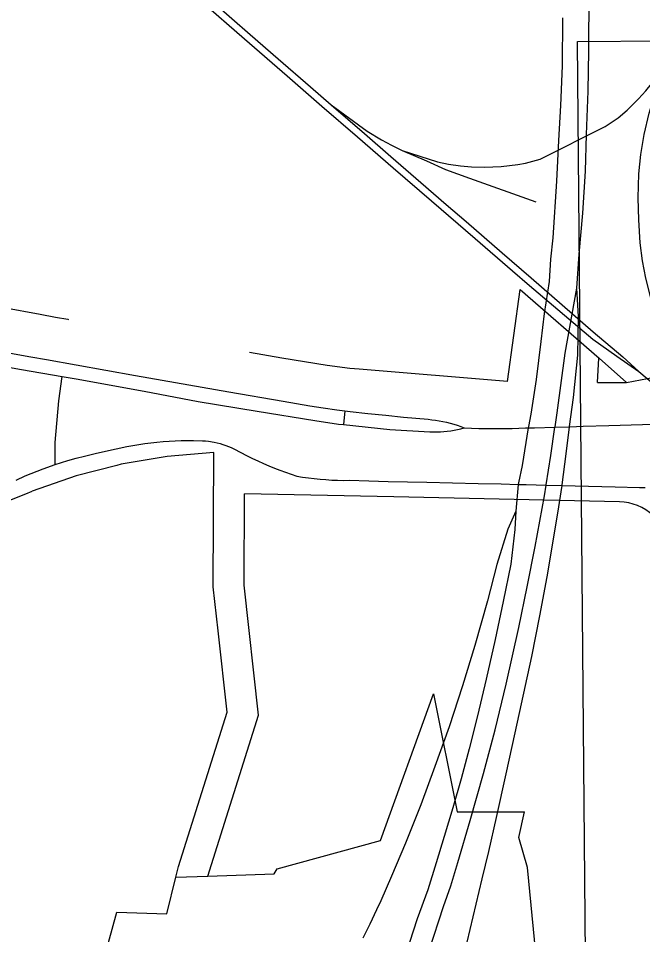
# Model space of a CAD drawing. Extents: x -2233 to 187241, y 4582 to 150524.
# Drawn here: x 98915 to 100126, y 57285 to 59064 of the extents above; entities that cross this region are included whole.
import ezdxf

# ---------------------------------------------------------------- set-up
doc = ezdxf.new("R2010")
doc.units = 0
for name, color, linetype in [('AP_X_Lights', 7, 'Continuous'), ('GE_X_CL_2000', 7, 'Continuous'), ('RD_X_RR_1', 7, 'Continuous'), ('RW_X_Fee_RW', 7, 'Continuous'), ('TI_BORDER', 7, 'Continuous')]:
    doc.layers.add(name, color=color, linetype=linetype)

msp = doc.modelspace()

# ---------------------------------------------------------------- linework, layer by layer
at = {"layer": 'AP_X_Lights'}
msp.add_line((99548.3, 58301.8), (99545.8, 58275), dxfattribs=at)
at = {"layer": 'GE_X_CL_2000'}
for points in [[(99998.4, 58539.5), (100003, 58605.8), (100010, 58685.7), (100015.1, 58766.7), (100017.4, 58838.4), (100020.3, 58922.4), (100021.8, 59000.4), (100022.5, 59113.4), (100020.3, 59229.7), (100017.4, 59310.7), (100008.2, 59501.4), (100001.3, 59614.4)], [(99970.4, 59064.7), (99970, 58971.3), (99967, 58894.2), (99963.2, 58826.7), (99959.3, 58747.8), (99951.7, 58637.6), (99947.1, 58596), (99944.5, 58552.6), (99935.3, 58490.8), (99928.8, 58436.6), (99919.7, 58362.7), (99909.4, 58295.5), (99904.8, 58271.5), (99904.3, 58268.6), (99892.2, 58195.6), (99885, 58161.7), (99884.7, 58158.9), (99880, 58107)], [(99711.8, 57254.1), (99739.9, 57339.5), (99753.7, 57379.7), (99767.5, 57425), (99791.6, 57506.4), (99817.4, 57597.6), (99840.3, 57682.5), (99861.5, 57770.8), (99885.6, 57880.9), (99902.2, 57960.1), (99917.7, 58038.6), (99935.5, 58136.7), (99938.9, 58157.6), (99939, 58157.9), (99948.1, 58214.7), (99956.1, 58270), (99956.2, 58270.3), (99960.2, 58297.9), (99975.7, 58413.7), (99998.4, 58539.5)], [(99785.5, 57270.3), (99814.5, 57393.4), (99827.7, 57446.2), (99842.6, 57512.2), (99861.5, 57597), (99878.7, 57676.8), (99911.4, 57824.7), (99926.9, 57903.9), (99940.7, 57979.6), (99961.3, 58102.9), (99969.8, 58156.9), (99969.9, 58157.9), (99978, 58218.1), (99984.2, 58270.8), (99984.3, 58271.5), (99991.7, 58327.7), (100000.3, 58409.7), (100001.5, 58484.8), (99998.4, 58539.5)], [(98859.1, 58420.5), (98938.7, 58406.8), (98969.2, 58401.2), (99026.6, 58391), (99142.3, 58370.2), (99245.3, 58352.4), (99323.4, 58338.7), (99428.4, 58320.3), (99454.4, 58315.8), (99480.4, 58311.6), (99506.4, 58307.7), (99532.5, 58303.9), (99548.3, 58301.8)], [(98866.6, 58391.4), (98920.7, 58382.2), (98999.9, 58368.2)], [(98985.9, 58197.3), (98986.4, 58240.4), (98993.1, 58321.4), (98999.9, 58368.2)], [(98999.9, 58368.2), (99026.6, 58363.5), (99158.8, 58339.7), (99263.3, 58319.9), (99378, 58301), (99490.2, 58282.9), (99536.2, 58276), (99545.8, 58275)], [(99548.3, 58301.8), (99558.6, 58300.4), (99593.2, 58296.7), (99627.8, 58293.2), (99662.3, 58289.7), (99710, 58285.2), (99717.2, 58284.5), (99724.4, 58283.6), (99731.5, 58282.5), (99738.6, 58281.1), (99745.6, 58279.6), (99752.6, 58277.8), (99759.6, 58275.9), (99766.5, 58273.7), (99773.3, 58271.3), (99780, 58268.8)], [(99780, 58268.8), (99794.2, 58268.2), (99808.3, 58267.7), (99822.5, 58267.4), (99836.7, 58267.3), (99850.9, 58267.3), (99873.3, 58267.7), (99899.1, 58268.5), (99904.3, 58268.6), (99916.5, 58268.9), (99956.1, 58270), (99956.5, 58270.1), (99984.2, 58270.8), (99985.1, 58270.9), (100010.8, 58271.6), (100060.3, 58273), (100125.7, 58275.3), (100247.9, 58278.1), (100356.1, 58282.1), (100381.6, 58282.7)], [(99545.8, 58275), (99635.6, 58265.4), (99713.5, 58260.9), (99720.2, 58260.7), (99727, 58260.7), (99733.7, 58260.9), (99740.4, 58261.4), (99747.1, 58262.1), (99753.8, 58263), (99760.4, 58264.1), (99767, 58265.4), (99773.6, 58267), (99780, 58268.8)], [(98985.9, 58197.3), (98998.7, 58201.5), (99010.6, 58205.1), (99026.6, 58209.6), (99043.1, 58213.8), (99063.6, 58218.8), (99084.1, 58223.5), (99104.7, 58228), (99125.4, 58232.2), (99137, 58234.4), (99148.6, 58236.3), (99160.3, 58238), (99172, 58239.5), (99183.7, 58240.8), (99195.4, 58241.9), (99207.2, 58242.8), (99219, 58243.4), (99230.8, 58243.9), (99242.6, 58244.1), (99254.4, 58244.1), (99271.9, 58243.7), (99277.7, 58243.2), (99283.4, 58242.6), (99294.8, 58240.7), (99300.5, 58239.4), (99306.1, 58238), (99311.6, 58236.3), (99317.1, 58234.5), (99322.5, 58232.4), (99327.8, 58230.2), (99333.1, 58227.8), (99358.7, 58214.4), (99369.1, 58209.3), (99379.6, 58204.3), (99390.1, 58199.6), (99400.8, 58195), (99411.5, 58190.6), (99422.3, 58186.4), (99433.2, 58182.4), (99444.1, 58178.6), (99455.1, 58175), (99466.3, 58173.2), (99477.6, 58171.5), (99488.9, 58170.1), (99500.2, 58169), (99511.5, 58168.1), (99522.8, 58167.4), (99534.2, 58166.9), (99545.6, 58166.7), (99556.9, 58166.8), (99594.5, 58165.6), (99632.1, 58164.6), (99669.7, 58163.8), (99707.3, 58163.1), (99757.2, 58161.7), (99807.1, 58160.5), (99851.9, 58159.7), (99884.7, 58158.9), (99888.3, 58158.9), (99899.9, 58158.6), (99938.9, 58157.6), (99939.3, 58157.6), (99969.8, 58156.9), (99970, 58156.9), (99995.2, 58156.3), (100073, 58154.3), (100120.3, 58152.9), (100130.8, 58152.9)], [(98910.2, 58167.3), (98928.2, 58175.2), (98939.8, 58180.1), (98951.4, 58184.8), (98963.1, 58189.2), (98985.9, 58197.3)], [(99880, 58107), (99864.7, 58072.2), (99843.5, 58003.5), (99825.1, 57932.6), (99800.8, 57846), (99776.7, 57767.8), (99750.4, 57687.9), (99723.2, 57611.2), (99695.5, 57536.9), (99665.8, 57462.4), (99638.6, 57398.5), (99618.1, 57350.4), (99609.7, 57332.9), (99596.7, 57305.4), (99583.5, 57278)], [(99880, 58107), (99878.2, 58071.3), (99870.7, 58003.7), (99855.8, 57931.4), (99840.3, 57858), (99822.5, 57780.6), (99805.9, 57709.4), (99789.3, 57645.2), (99773.8, 57587.3), (99757.7, 57531.1), (99741.1, 57475.5), (99725.6, 57424.4), (99709, 57371.7), (99688.9, 57315.5), (99651.6, 57201.9)]]:
    msp.add_lwpolyline(points, dxfattribs=at)
at = {"layer": 'RD_X_RR_1'}
for p, q in [((99927.6, 58790.4), (100053.5, 58853.5)), ((99910.1, 58560), (100030.4, 58454.8)), ((99906.3, 58544.8), (100029.5, 58440.6)), ((100118.7, 58377.9), (100203.4, 58307.2))]:
    msp.add_line(p, q, dxfattribs=at)
for points in [[(99100.4, 59261.1), (99146.1, 59222.3), (99195.9, 59179), (99245, 59135.9), (99293.1, 59094.7), (99364.7, 59032.1), (99419, 58985.3), (99481.5, 58930.7), (99522, 58896)], [(99090.5, 59250.8), (99144.7, 59204), (99186.8, 59166.9), (99268.8, 59097.8), (99353.5, 59023.8), (99436.3, 58952.2), (99503.8, 58893.3), (99573.1, 58833.7), (99642.3, 58773.4), (99716.6, 58709.5), (99801.1, 58636.1), (99873.6, 58573.4), (99906.3, 58544.8)], [(100053.5, 58853.5), (100078.8, 58870.5), (100096, 58885.3), (100118.2, 58907.1), (100132.1, 58922.8), (100143.5, 58936.3), (100152.3, 58949.1), (100164.1, 58968.9), (100183.8, 59006.8)], [(100155.2, 58477.6), (100142.5, 58518.6), (100132.3, 58559.4), (100126.2, 58592.9), (100121.2, 58627.6), (100118.5, 58672.5), (100117.5, 58715.3), (100118.9, 58761.8), (100122.6, 58799.3), (100129, 58837.9), (100138.8, 58879.8), (100151.7, 58921.8), (100165.8, 58960.9), (100176.5, 58986.8), (100183.8, 59006.8)], [(99522, 58896), (99586.1, 58840.4), (99637.6, 58795.2), (99695.7, 58745.2), (99744.7, 58702.4), (99783.7, 58669), (99853.3, 58608.6), (99910.1, 58560)], [(99522, 58896), (99591.6, 58844.4), (99619.1, 58827.9), (99638.7, 58817.2), (99659.7, 58807.4)], [(99659.7, 58807.4), (99706.6, 58786.8), (99743.9, 58770.5), (99790.2, 58753.4), (99918.7, 58707.5)], [(99659.7, 58807.4), (99728.1, 58785), (99749.4, 58780.5), (99772.8, 58777.2), (99793.8, 58775.2), (99819.6, 58774.6), (99851.6, 58775.7), (99883.8, 58779.6), (99899.1, 58782.5), (99927.6, 58790.4)], [(100029.5, 58440.6), (100075.9, 58408.1), (100118.7, 58377.9)], [(100030.4, 58454.8), (100087.5, 58406.4), (100118.7, 58377.9)]]:
    msp.add_lwpolyline(points, dxfattribs=at)
at = {"layer": 'RW_X_Fee_RW'}
for p, q in [((99863.7, 58358.4), (99888.2, 58537.4)), ((98886.5, 58502), (98956.7, 58489.2)), ((98956.7, 58489.2), (98986.9, 58483.7)), ((99426.1, 58404), (99363.2, 58415.2)), ((99513.9, 58389.7), (99426.1, 58404)), ((100038.9, 58356.6), (100041, 58404.1)), ((99557.9, 58383.8), (99513.9, 58389.7)), ((100038.9, 58356.6), (100093.5, 58356.6)), ((99292.9, 57960.1), (99293.9, 58220.8)), ((99352.9, 57963.3), (99353.6, 58140.7)), ((99381, 57711), (99352.9, 57963.3)), ((99617.4, 57467.7), (99720.3, 57752)), ((99720.3, 57752), (99766.2, 57523.5)), ((99225.5, 57417), (99320, 57716.9)), ((99282.6, 57398.4), (99381, 57711)), ((99766.2, 57523.5), (99896.6, 57523.3)), ((99885.9, 57473.6), (99896.6, 57523.3)), ((99417, 57412.7), (99617.4, 57467.7)), ((99902.8, 57415.1), (99885.9, 57473.6)), ((99411.2, 57402.8), (99417, 57412.7)), ((99918.8, 57248.9), (99902.8, 57415.1)), ((98995.3, 56922.7), (99105.6, 57328.2)), ((99105.6, 57328.2), (99202.8, 57325.4))]:
    msp.add_line(p, q, dxfattribs=at)
for points in [[(99888.2, 58537.4), (100041.5, 58403.7), (100095, 58356.9)], [(98986.9, 58483.7), (99010.5, 58479.5), (99012, 58479.2)], [(100093.5, 58356.6), (100095, 58356.9), (100162.6, 58369.6), (100177.7, 58372.4), (100178.8, 58371.3), (100192.6, 58359.4), (100185.6, 58373.9), (100218.2, 58380), (100225.1, 58367.1), (100230.7, 58356.7), (100241.6, 58338.9), (100247.6, 58329.1), (100248.1, 58327.9), (100248.5, 58328.2), (100249, 58328.7), (100249.6, 58329.1), (100341.2, 58403.1), (100364.3, 58421.7), (100396.3, 58447.6), (100414.8, 58462.5), (100426.6, 58472), (100438, 58421.3)], [(99863.7, 58358.4), (99576.1, 58382.3), (99567, 58383), (99557.9, 58383.8)], [(99293.9, 58220.8), (99203.7, 58213.1), (99114.5, 58197.9), (99106.1, 58195.8), (99026.8, 58175.4), (98941.4, 58145.6)], [(98530.7, 57982.9), (98929.1, 58140.7), (98941.4, 58145.6)], [(100081.4, 58124.8), (99643.5, 58134.4), (99353.6, 58140.7)], [(100177, 58045.4), (100174.8, 58054.1), (100171.8, 58062.5), (100168.1, 58070.6), (100163.6, 58078.4), (100158.5, 58085.7), (100152.8, 58092.6), (100146.4, 58098.9), (100139.5, 58104.6), (100132.2, 58109.6), (100124.4, 58114), (100116.2, 58117.7), (100107.8, 58120.7), (100099.1, 58122.8), (100090.3, 58124.2), (100081.4, 58124.8)], [(99320, 57716.9), (99302.4, 57874.3), (99292.9, 57960.1)], [(99202.8, 57325.4), (99220.4, 57396.2), (99225.5, 57417)], [(99220.4, 57396.2), (99282.6, 57398.4), (99411.2, 57402.8)]]:
    msp.add_lwpolyline(points, dxfattribs=at)
at = {"layer": 'TI_BORDER'}
for p, q in [((99999.6, 59018.6), (100342.8, 59021.6)), ((100026.4, 55956.5), (99999.6, 59018.6))]:
    msp.add_line(p, q, dxfattribs=at)

doc.saveas('drawing.dxf')
